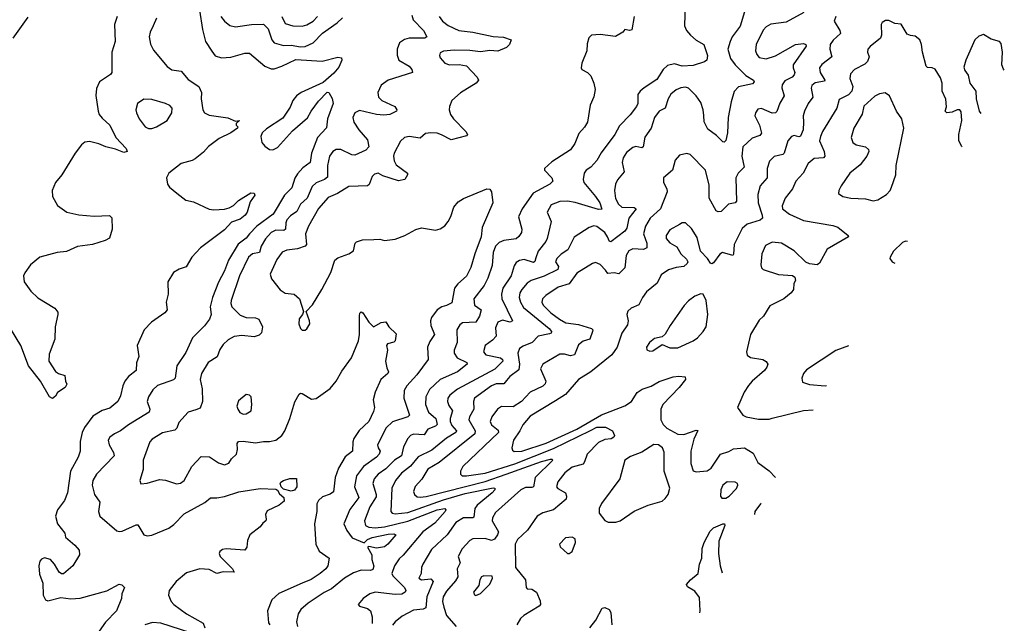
# Model space of a CAD drawing. Extents: x 1468344 to 1613994, y 525695 to 643861.
# Tile 393 of 427: x 1589894 to 1596240, y 604175 to 608065. Entities that reach past the tile are written whole.
import ezdxf

# ---------------------------------------------------------------- set-up
doc = ezdxf.new("R2010")
doc.units = 0

msp = doc.modelspace()

# ---------------------------------------------------------------- linework, layer by layer
at = {"layer": '0CON10XD'}
for points in [[(1591053.8, 608126.2), (1591071.5, 608001.5), (1591092.7, 607925), (1591132.1, 607862.1), (1591155, 607832.9), (1591195, 607818.9), (1591255, 607823.5), (1591345, 607849.2), (1591375, 607849.2), (1591475.3, 607765.3), (1591515, 607748.8), (1591535, 607748.9), (1591584.4, 607765), (1591675, 607808.1), (1591843.3, 607796.7), (1591945, 607824.2), (1591969.2, 607819.2), (1591970, 607805), (1591951.7, 607758.3), (1591919.5, 607720.5), (1591850.4, 607659.6), (1591707.5, 607595), (1591678.9, 607575), (1591655.6, 607545), (1591638.6, 607501.4), (1591590, 607430), (1591485, 607362.2), (1591457.5, 607335), (1591448.3, 607311.7), (1591455, 607274), (1591475, 607250), (1591505, 607228.8), (1591525, 607226), (1591555, 607241.4), (1591652, 607348), (1591748.5, 607431.5), (1591772.3, 607475), (1591820.1, 607539.9), (1591875, 607597.5), (1591886, 607596), (1591907.7, 607557.7), (1591913.9, 607523.9), (1591877.1, 607425), (1591871.7, 607368.3), (1591813.6, 607306.4), (1591774.8, 607205.2), (1591766.2, 607145), (1591719.9, 607110.1), (1591685, 607071.2), (1591667.2, 607042.8), (1591648.2, 606981.8), (1591602, 606935), (1591527.9, 606812.1), (1591422, 606735), (1591374.7, 606685), (1591355, 606656.2), (1591302.4, 606617.6), (1591239.6, 606515), (1591214.7, 606445.3), (1591175.9, 606374.1), (1591136.7, 606275), (1591122.3, 606215), (1591128.6, 606165), (1591118.6, 606135), (1591085, 606092.5), (1591007.1, 606015), (1590965, 605920), (1590906.7, 605835), (1590896.4, 605753.6), (1590885.4, 605744.6), (1590783, 605707), (1590751.5, 605678.5), (1590724.6, 605635), (1590715.4, 605605), (1590732.5, 605555), (1590729.4, 605535), (1590595, 605453.1), (1590544.3, 605415), (1590504.7, 605395.3), (1590475.7, 605375), (1590465.6, 605354.4), (1590470, 605325), (1590499.1, 605275), (1590503.3, 605255), (1590389.6, 605135), (1590366.8, 605095), (1590360.4, 605065), (1590376.1, 605005), (1590410, 604955), (1590403.3, 604895), (1590411.4, 604865), (1590521.4, 604771.4), (1590535, 604766), (1590555, 604768), (1590645, 604810), (1590655, 604809.2), (1590695.5, 604745.5), (1590715, 604738.1), (1590745, 604742.5), (1590855, 604787.5), (1590888.2, 604811.8), (1590955, 604879.7), (1591086.9, 604953.1), (1591125, 604983.5), (1591165, 604982.8), (1591215, 604991.8), (1591307.5, 605022.5), (1591445, 605043.4), (1591545, 605038.1), (1591555, 605033.6), (1591569.6, 605009.6), (1591597.3, 604985), (1591598.6, 604961.4), (1591567.5, 604935), (1591489.7, 604900.3), (1591478.6, 604875), (1591483.8, 604845), (1591480, 604835), (1591460.5, 604819.5), (1591445, 604796.7), (1591376.7, 604745), (1591361.7, 604708.3), (1591358.8, 604665), (1591345, 604646.7), (1591225, 604653.5), (1591200.8, 604649.2), (1591185, 604638), (1591180.5, 604625), (1591186.7, 604605), (1591266, 604525), (1591276.2, 604503.8), (1591205, 604505.7), (1591165, 604496), (1591115, 604520.6), (1591055, 604526.5), (1590969.6, 604500.4), (1590903.8, 604445), (1590858.1, 604385), (1590854.4, 604355), (1590871.5, 604315), (1590887.8, 604295), (1590969.4, 604235), (1591076.7, 604175), (1591087.5, 604145)], [(1594182.5, 608165), (1594178.1, 608025), (1594191.5, 607995), (1594217.8, 607965), (1594255, 607932.7), (1594304.5, 607904.5), (1594327.8, 607835), (1594323.8, 607805), (1594307.3, 607792.7), (1594235, 607768.9), (1594165, 607766.5), (1594115, 607779.6), (1594069.9, 607770.1), (1594040.9, 607745), (1593999.9, 607680.1), (1593920, 607625), (1593894, 607605), (1593877.9, 607582.1), (1593878.9, 607525), (1593870.6, 607505), (1593828.5, 607451.5), (1593759.4, 607380.6), (1593730.6, 607325), (1593642.8, 607207.2), (1593615, 607157.5), (1593574.5, 607115), (1593545, 607094.6), (1593531.9, 607075), (1593525.9, 607035), (1593530.7, 607015), (1593606.4, 606925), (1593632.7, 606885), (1593646.7, 606843.3), (1593625, 606841.3), (1593475, 606887.7), (1593424.7, 606895.3), (1593375, 606893.1), (1593318.8, 606871.2), (1593293.1, 606825), (1593319.5, 606765), (1593294.5, 606655), (1593285.5, 606635), (1593236, 606574), (1593220.8, 606529.2), (1593215, 606507.5), (1593205, 606499.6), (1593145, 606520), (1593115, 606512.9), (1593095, 606500), (1593081.9, 606478.1), (1593062.7, 606415), (1593009.1, 606335), (1593000.3, 606295), (1593002.2, 606265), (1593070.6, 606125), (1593055, 606115.5), (1593005, 606127.3), (1592975.3, 606114.7), (1592960.5, 606079.5), (1592964.5, 606025), (1592940.8, 605999.2), (1592895, 605966), (1592884.4, 605925), (1592899.2, 605905), (1592993.1, 605885), (1593006.9, 605875), (1593008.8, 605865), (1592957.2, 605812.8), (1592715, 605684.7), (1592666.2, 605645), (1592653.8, 605625), (1592650.9, 605605), (1592659.2, 605579.2), (1592683.2, 605545), (1592668.7, 605495), (1592669, 605475), (1592679.4, 605449.4), (1592709.1, 605415), (1592704.6, 605405), (1592645, 605367.2), (1592550.4, 605289.6), (1592463.1, 605246.9), (1592412.6, 605187.4), (1592355, 605143.2), (1592316.6, 605095), (1592293.5, 605045), (1592285.5, 604895.5), (1592295.8, 604885), (1592315, 604880), (1592395, 604889.4), (1592625, 604969.8), (1592765, 605011.8), (1592945, 605046.9), (1592955.8, 605045), (1592955.6, 605035.6), (1592939.2, 605015), (1592843.1, 604936.9), (1592827.2, 604915), (1592820.8, 604859.2), (1592815, 604854.7), (1592754.8, 604855.2), (1592705.2, 604824.8), (1592650.4, 604745), (1592548.8, 604651.2), (1592493.5, 604555), (1592484.3, 604535), (1592480.8, 604495), (1592467.5, 604465), (1592485, 604455.7), (1592545, 604462.1), (1592560, 604445), (1592518.4, 604345), (1592512.2, 604275), (1592493.7, 604266.3), (1592431.4, 604258.6), (1592358.7, 604221.3), (1592315.2, 604184.8), (1592298, 604162)], [(1589852.6, 607945), (1589949.5, 608080.5)], [(1590776, 608074), (1590754.4, 608025), (1590734.4, 607985), (1590729.4, 607955), (1590737.6, 607907.6), (1590757.8, 607867.8), (1590845, 607764), (1590875, 607742.5), (1590935, 607734), (1590979.5, 607679.5), (1591048.8, 607635), (1591066.1, 607596.1), (1591064, 607555), (1591075.7, 607485), (1591084.6, 607464.6), (1591115, 607449.1), (1591235, 607432), (1591285, 607410), (1591310, 607415), (1591290, 607395), (1591290, 607385), (1591300, 607375), (1591297.5, 607365), (1591256, 607335), (1591180.3, 607299.7), (1591111.7, 607248.3), (1591078.7, 607211.3), (1591025, 607168.4), (1591005, 607157.5), (1590935, 607138.8), (1590855.8, 607075), (1590840.8, 607045), (1590846.2, 607005), (1590858.8, 606985), (1590907, 606947), (1590965, 606902.7), (1591015, 606891.8), (1591115, 606844.6), (1591145, 606838.8), (1591213.9, 606843.9), (1591245, 606853.4), (1591271.9, 606868.1), (1591305, 606899.7), (1591385, 606950), (1591405, 606947.5), (1591410, 606935), (1591379.3, 606890.7), (1591359.5, 606825), (1591347.3, 606805), (1591315, 606780.3), (1591260.4, 606759.6), (1591215, 606711.1), (1591060.5, 606595), (1591002.9, 606535), (1590968.1, 606471.9), (1590922.2, 606457.8), (1590885.4, 606434.6), (1590849.4, 606375), (1590850.8, 606295), (1590837.5, 606245), (1590844, 606195), (1590828.8, 606175), (1590744.4, 606115.6), (1590696, 606065), (1590652.5, 605965), (1590662.5, 605895), (1590647, 605853), (1590645.5, 605805), (1590595.3, 605764.7), (1590571.4, 605735), (1590558.6, 605705), (1590545, 605640), (1590527.8, 605605), (1590475, 605560.5), (1590425, 605545.6), (1590365, 605508.6), (1590312.7, 605437.3), (1590296.2, 605405), (1590284.5, 605345.5), (1590284.1, 605284.1), (1590271.4, 605245), (1590221.9, 605155), (1590202.3, 605015), (1590183.9, 604966.1), (1590137.5, 604905), (1590125.7, 604865), (1590137.8, 604815), (1590185.5, 604755.5), (1590190, 604730), (1590249.1, 604679.1), (1590278, 604645), (1590279.2, 604615), (1590236.2, 604545), (1590175.9, 604494.1), (1590164.2, 604494.2), (1590148.8, 604505), (1590118.6, 604555), (1590092, 604585), (1590055, 604596.7), (1590035, 604587.5), (1590024.3, 604575), (1590018.1, 604545), (1590022.3, 604492.3), (1590044.1, 604434.1), (1590046.2, 604355), (1590060, 604325), (1590075, 604318.8), (1590159.7, 604340.3), (1590225, 604332.7), (1590285, 604335.5), (1590456.4, 604383.6), (1590535, 604426.2), (1590553.5, 604423.5), (1590568.8, 604405), (1590553.3, 604365), (1590550, 604335), (1590518.6, 604255), (1590447.1, 604182.9), (1590365.6, 604065)], [(1590521.5, 608085), (1590505.6, 608035), (1590509.5, 607925), (1590488.9, 607855), (1590488.8, 607725), (1590478.8, 607711.2), (1590409.4, 607665), (1590389.3, 607620.7), (1590384.6, 607575.4), (1590399.1, 607475), (1590407.3, 607455), (1590425, 607430), (1590475.8, 607385), (1590514.2, 607305), (1590580.8, 607235), (1590586.7, 607215), (1590565, 607209.4), (1590511.4, 607231.4), (1590448.5, 607245), (1590405, 607264.2), (1590345, 607280), (1590315, 607276.5), (1590291.7, 607258.3), (1590251.1, 607205), (1590166, 607064)], [(1591191.5, 608085), (1591213.3, 608055), (1591248.5, 608028.5), (1591285, 608019.3), (1591387.5, 608035), (1591465, 608036.6), (1591495.2, 608005.2), (1591519.2, 607935), (1591535.3, 607915.3), (1591595, 607899.2), (1591645, 607901.2), (1591705, 607890.5), (1591735, 607891.8), (1591786.2, 607915), (1591845, 607978.9), (1591939.4, 608045), (1591975, 608077.3)], [(1592596.9, 608085), (1592619.4, 608055), (1592656.8, 608026.8), (1592725.2, 607995.2), (1592815, 607984.2), (1592945, 607956.2), (1593012.4, 607952.4), (1593062.5, 607935), (1593051.2, 607905), (1593032, 607885), (1592975, 607862.7), (1592925, 607867.2), (1592865, 607858.1), (1592795, 607867.2), (1592695, 607867.9), (1592625, 607861.5), (1592605, 607852), (1592600, 607835), (1592605, 607818.8), (1592635, 607785.7), (1592665, 607774.5), (1592727.2, 607777.2), (1592775, 607766.9), (1592843.1, 607695), (1592851.4, 607675), (1592837.1, 607655), (1592735.9, 607594.1), (1592680, 607545), (1592664.4, 607505.6), (1592663.3, 607485), (1592671.8, 607455), (1592691.1, 607425), (1592769.2, 607345), (1592781.2, 607325), (1592774.2, 607315.8), (1592675, 607290), (1592613.8, 607323.8), (1592585, 607333.3), (1592545, 607335.8), (1592509.3, 607330.7), (1592475, 607302), (1592405, 607311.9), (1592374.5, 607305.5), (1592348.9, 607281.1), (1592308.2, 607205), (1592303.2, 607185), (1592307.6, 607155), (1592320.1, 607130.1), (1592393.8, 607075), (1592393.8, 607065), (1592376, 607035), (1592335, 607026.7), (1592235, 607058.8), (1592205, 607075.6), (1592180, 607070), (1592166.2, 607055), (1592146.2, 607003.8), (1592136.4, 606993.6), (1592015, 606988.9), (1591943.3, 606945), (1591882.1, 606917.9), (1591821, 606849), (1591755, 606734.4), (1591735.5, 606685), (1591743.8, 606615), (1591733.3, 606605), (1591685, 606588.9), (1591615, 606580), (1591585, 606566.7), (1591551.1, 606518.9), (1591509.2, 606425), (1591518, 606395), (1591573.1, 606323.1), (1591605, 606303.3), (1591663.8, 606295), (1591697.5, 606265), (1591723.3, 606185), (1591717.5, 606165), (1591695, 606136.7), (1591692.5, 606105), (1591703.8, 606075), (1591715, 606064), (1591735, 606064.2), (1591745, 606072), (1591764, 606105), (1591762.5, 606125), (1591740, 606185), (1591782.4, 606227.6), (1591842.5, 606325), (1591899.1, 606435), (1591926, 606514), (1591945, 606529.5), (1592015, 606555.7), (1592045.6, 606574.4), (1592055.9, 606624.1), (1592065.7, 606634.3), (1592103.8, 606646.2), (1592177.5, 606647.5), (1592215, 606649.4), (1592245, 606642.7), (1592315, 606651.1), (1592376, 606674), (1592446.4, 606713.6), (1592485, 606724.3), (1592575, 606709.2), (1592605, 606716.9), (1592633.4, 606736.6), (1592655.9, 606764.1), (1592674, 606796), (1592693.3, 606856.7), (1592719.8, 606890.2), (1592755, 606912.2), (1592905, 606973.8), (1592925, 606973.3), (1592936, 606955), (1592944.2, 606885), (1592875, 606726.2), (1592869.4, 606665), (1592827.6, 606555), (1592803, 606467), (1592775, 606412.5), (1592718.1, 606361.9), (1592697.1, 606335), (1592680, 606240), (1592646.1, 606223.9), (1592615.4, 606214.6), (1592585, 606195.7), (1592549.5, 606145), (1592542.3, 606125), (1592543.2, 606095), (1592567.3, 606035), (1592538.1, 605991.9), (1592522.5, 605955), (1592527.5, 605875), (1592454.5, 605775), (1592388.8, 605705), (1592373.2, 605675), (1592369.6, 605625), (1592407.5, 605515), (1592395.8, 605505), (1592297, 605473), (1592255.3, 605434.7), (1592200.9, 605325), (1592204.5, 605305), (1592217.3, 605285), (1592211.8, 605265), (1592195, 605244.7), (1592110.4, 605185), (1592064.1, 605125), (1592051.9, 605055), (1592079.1, 604985), (1592021.6, 604908.4)], [(1591584.4, 608085), (1591605, 608041.2), (1591655, 608026.4), (1591715, 608024), (1591745, 608031.1), (1591785, 608056), (1591814.1, 608085)], [(1592422.5, 608095), (1592430.9, 608065), (1592497.5, 607995), (1592518.8, 607955), (1592505, 607946), (1592405, 607945.2), (1592375, 607938.2), (1592342, 607915), (1592326.1, 607875), (1592326.9, 607836.9), (1592338.1, 607805), (1592405.4, 607765.4), (1592422.5, 607745), (1592426, 607725), (1592270, 607675), (1592225, 607642.5), (1592202.5, 607595), (1592207.5, 607565), (1592228, 607545), (1592312.5, 607505), (1592324.2, 607485), (1592322, 607475), (1592280, 607455), (1592240.2, 607449.8), (1592193, 607453), (1592085, 607479.6), (1592055, 607465.7), (1592042.2, 607435), (1592046.9, 607405), (1592080, 607355), (1592135, 607290), (1592144.2, 607245), (1592125.8, 607225), (1592055, 607191.1), (1592035, 607194.4), (1591965, 607229.2), (1591935, 607228.5), (1591912.5, 607215), (1591891.8, 607185), (1591877.3, 607125), (1591879.2, 607050.8), (1591859.2, 607035), (1591805, 607012.9), (1591779.5, 606990.5), (1591746.6, 606915), (1591704.6, 606875), (1591680.3, 606829.8), (1591639.7, 606800.3), (1591617.1, 606775), (1591608.9, 606755), (1591607.3, 606715), (1591595.7, 606705.7)], [(1594565, 608116.2), (1594537.4, 608022.6), (1594486.7, 607955), (1594472.5, 607925), (1594458.9, 607875), (1594476.2, 607815), (1594506.2, 607775), (1594574.8, 607704.8), (1594623.8, 607675), (1594628, 607665), (1594617.5, 607652.5), (1594528, 607632), (1594498.9, 607601.1), (1594478.8, 607535), (1594460, 607435), (1594455.3, 607335), (1594445, 607286), (1594435, 607275.8), (1594425, 607278.6), (1594385, 607318.9), (1594328.5, 607358.5), (1594305.8, 607405.8), (1594303.2, 607446.8), (1594299.4, 607485), (1594285, 607530.5), (1594255, 607573.3), (1594205, 607624.5), (1594185, 607630.4), (1594155, 607626.8), (1594125, 607613.1), (1594091.8, 607585), (1594072.9, 607555), (1594055, 607495.7), (1594015, 607474.5), (1593986.2, 607435), (1593964.1, 607365.9), (1593922.9, 607307.1), (1593913.6, 607246.4), (1593905, 607240), (1593865, 607248), (1593845, 607242.3), (1593805, 607209.5), (1593782.7, 607175), (1593777.3, 607145), (1593790, 607085), (1593747.5, 607032.5), (1593734.5, 607005), (1593728, 606965), (1593735, 606912), (1593753.5, 606875), (1593775, 606856.5), (1593854.6, 606854.6), (1593866.5, 606845), (1593821.2, 606785), (1593807.8, 606722.2), (1593795, 606701.8), (1593705, 606633.6), (1593695, 606635.7), (1593683.1, 606665), (1593665, 606694.4), (1593615, 606731.5), (1593595, 606737.3), (1593565, 606726.4), (1593466.9, 606663.1), (1593427.9, 606582.1), (1593385, 606553.5), (1593356.7, 606525), (1593348.1, 606505), (1593367.9, 606475), (1593361.8, 606455), (1593275, 606411.6), (1593191.1, 606385), (1593165, 606366.2), (1593130.4, 606325), (1593118.7, 606305), (1593113.5, 606275), (1593121.2, 606245), (1593141, 606211), (1593306.1, 606075), (1593322.5, 606055), (1593319.2, 606045), (1593309.3, 606040.7), (1593236, 606025), (1593196.5, 605983.5), (1593138.3, 605961.7), (1593115.6, 605945), (1593104.6, 605915), (1593115.2, 605845), (1593110.9, 605809.1), (1593052.7, 605765), (1593031, 605739), (1593015, 605718.5), (1592965, 605717), (1592935, 605705.3), (1592826.2, 605625), (1592818.5, 605605), (1592821.6, 605555), (1592793.1, 605505), (1592788.8, 605485), (1592830, 605415), (1592827.5, 605395), (1592598.9, 605211.1), (1592525, 605167.3), (1592485.7, 605104.3), (1592442.7, 605057.3), (1592432.1, 605025), (1592438.9, 605005), (1592455, 604990.4), (1592475, 604986.7), (1592515, 604992.1), (1592895, 605088.9), (1593030, 605135), (1593257.1, 605217.1), (1593315, 605231.5), (1593325, 605232), (1593330, 605225), (1593217.2, 605115), (1593205, 605054.4), (1593195, 605048.8), (1593155, 605049.6), (1593125, 605034.6), (1592960.6, 604889.4), (1592941.1, 604855), (1592939.3, 604835), (1592979.6, 604765), (1592974.6, 604745), (1592955, 604716.7), (1592935, 604707.9), (1592895, 604721.8), (1592815, 604720), (1592795, 604708), (1592745.7, 604655), (1592720.5, 604605), (1592732.5, 604565), (1592714.6, 604525), (1592718.4, 604475), (1592702.3, 604447.7), (1592645, 604381.8), (1592623.5, 604345), (1592618.9, 604315), (1592627.8, 604277.7), (1592644.1, 604224.1), (1592706.7, 604155)], [(1593854.2, 608085.8), (1593839.5, 608000.5), (1593825, 607996.2), (1593795, 608002.5), (1593782.5, 607985), (1593735, 607956.7), (1593635, 607968.8), (1593580, 607965), (1593563, 607947), (1593550.7, 607909.3), (1593550, 607865), (1593517.5, 607785), (1593513.3, 607755), (1593517.5, 607745), (1593554.1, 607724.1), (1593575, 607702.5), (1593595.7, 607655.7), (1593602.9, 607615), (1593595, 607567.5), (1593571.4, 607515), (1593553.5, 607405), (1593535, 607372.9), (1593498.5, 607331.5), (1593472.1, 607267.9), (1593445, 607225.8), (1593325, 607148.8), (1593276.7, 607105), (1593276.7, 607095), (1593324.2, 607045), (1593330, 607025), (1593310.8, 607005), (1593202.6, 606947.4), (1593132.1, 606845), (1593109.6, 606795), (1593131.5, 606715), (1593127.5, 606692.5), (1593112.2, 606667.8), (1593095, 606651.5), (1593015, 606642.2), (1592985, 606629.2), (1592961.1, 606605), (1592946.4, 606563.6), (1592938.5, 606481.5), (1592911.8, 606398.2), (1592887.3, 606352.7), (1592822, 606265), (1592826.6, 606225), (1592868.2, 606195), (1592857.3, 606155), (1592833.7, 606116.4), (1592749.3, 606110.7), (1592731.4, 606098.6), (1592711.8, 606065), (1592713.1, 605985), (1592694.5, 605935), (1592693.8, 605915), (1592714.5, 605885), (1592777.1, 605855), (1592777.8, 605845), (1592715.6, 605795), (1592605, 605745.3), (1592535, 605681.5), (1592512.8, 605635), (1592509.7, 605585), (1592529.5, 605535), (1592576.4, 605495), (1592584.6, 605455), (1592575, 605444.7), (1592525, 605426.2), (1592500.6, 605389.4), (1592433.1, 605393.1)], [(1594948, 608112), (1594835, 608050), (1594735, 608036.5), (1594705, 608018.9), (1594685, 607996.9), (1594641.2, 607905), (1594637.5, 607865), (1594645, 607841.2), (1594660.7, 607820.7), (1594705, 607812.1), (1594765, 607831.8), (1594895, 607905.8), (1594945, 607912.5), (1594962, 607905), (1594963.1, 607895), (1594878.5, 607775), (1594878.5, 607755), (1594890, 607725), (1594885, 607710), (1594871.9, 607695), (1594825, 607671.1), (1594807.5, 607645), (1594805.5, 607625), (1594820.4, 607575), (1594793.4, 607526.6), (1594775, 607472.9), (1594765, 607464.5), (1594743.4, 607463.4), (1594675, 607492.9), (1594652.7, 607487.3), (1594635.7, 607465), (1594633.1, 607445), (1594662.9, 607385), (1594675, 607333.3), (1594665, 607318.9), (1594615, 607301.9), (1594554.6, 607245.4), (1594548.9, 607185), (1594562.5, 607115), (1594525.4, 607075), (1594510.6, 607045), (1594514.3, 606895), (1594505, 606884.4), (1594463, 606877), (1594415, 606828.6), (1594395, 606827.1), (1594383.5, 606833.5), (1594338.9, 606915), (1594338.2, 606998.2), (1594315, 607095.6), (1594216.2, 607196.2), (1594195, 607203.1), (1594147.6, 607192.4), (1594119.5, 607160.5), (1594101.1, 607095), (1594043.8, 607045), (1594043.9, 607015), (1594064.6, 606975), (1594067.9, 606955), (1594024.3, 606845.7), (1593957.1, 606785), (1593926.7, 606733.3), (1593914.7, 606685), (1593935.4, 606625), (1593936.9, 606595), (1593915, 606584.7), (1593845, 606587.7), (1593819.4, 606575), (1593802.9, 606545), (1593795.4, 606465), (1593755, 606426.4), (1593725, 606432.5), (1593685, 606430), (1593669.3, 606450.7), (1593635, 606488.1), (1593605, 606499.4), (1593585, 606493.3), (1593485, 606430.4), (1593435, 606362.7), (1593365, 606340.8), (1593285, 606287.8), (1593263.1, 606265), (1593258.5, 606245), (1593269.1, 606225), (1593317.3, 606175), (1593372.5, 606135), (1593415, 606111.6), (1593495, 606101), (1593579.4, 606075), (1593588.2, 606065), (1593586.9, 606055), (1593569.4, 606005), (1593525, 605992.3), (1593495, 605968.9), (1593470.8, 605905), (1593445, 605899.2), (1593405, 605910), (1593375, 605910), (1593265.7, 605845), (1593251.9, 605815), (1593285.5, 605735), (1593281.9, 605718.1), (1593265, 605702.3), (1593185, 605663.3), (1593129.1, 605605), (1593075, 605569.4), (1592998.8, 605571.2), (1592974.7, 605555.3), (1592938.2, 605505), (1592926.9, 605475), (1592935, 605453.6), (1592979.1, 605419.1), (1592979.4, 605405), (1592750.5, 605185), (1592734.5, 605155), (1592735.8, 605135), (1592745.6, 605125.6), (1592774, 605124), (1592895, 605142.6), (1593085, 605203), (1593335, 605300.9), (1593572.7, 605417.3), (1593615, 605439.5), (1593669.2, 605439.2), (1593714.4, 605415), (1593727.5, 605385), (1593724.2, 605375), (1593706.9, 605363.1), (1593665, 605359.1), (1593625, 605340), (1593551.8, 605265), (1593535.4, 605215), (1593525, 605200.5), (1593455, 605180.5), (1593407.8, 605145), (1593363.4, 605086.6), (1593354.4, 605055), (1593362.8, 605042.8), (1593411.4, 605015), (1593418.6, 604995), (1593415.8, 604975), (1593335, 604906.4), (1593265, 604886.5), (1593229.2, 604865), (1593166.7, 604775), (1593103.5, 604715), (1593088.5, 604685), (1593090.8, 604535), (1593154, 604455), (1593157.5, 604405), (1593165, 604397.5), (1593195, 604393.8), (1593225, 604376.2), (1593249.5, 604319.5), (1593250, 604295), (1593243.3, 604285), (1593144.5, 604225.5), (1593122.9, 604205), (1593098.1, 604165)], [(1595154.4, 608085), (1595144.5, 608054.5), (1595180.4, 607995), (1595184.4, 607975), (1595136.8, 607933.2), (1595118.5, 607905), (1595114.7, 607875), (1595128.5, 607825), (1595063.7, 607776.4), (1595050, 607755), (1595053.2, 607725), (1595084.4, 607675), (1595082.1, 607667.9), (1595021.5, 607658.5), (1594998.9, 607641.1), (1594995.6, 607624.4), (1595006.2, 607565), (1594975.7, 607524.3), (1594952.9, 607475), (1594944.5, 607445), (1594945.5, 607405), (1594944.1, 607355), (1594926.7, 607313.3), (1594915, 607310.8), (1594885, 607319.1), (1594867.9, 607312.1), (1594845, 607283.8), (1594822.2, 607205), (1594813.1, 607196.9), (1594757.4, 607182.6), (1594727.1, 607152.9), (1594711.8, 607105), (1594710.9, 607045), (1594665.6, 606995), (1594652.7, 606937.3), (1594654.7, 606885), (1594680.4, 606805), (1594681.1, 606785), (1594667.7, 606772.3), (1594582.7, 606747.3), (1594550.3, 606719.7), (1594500, 606615), (1594495.4, 606554.6), (1594490, 606545), (1594424.6, 606565.4), (1594407.3, 606552.7), (1594365, 606497.8), (1594355, 606491.9), (1594345.6, 606495.6), (1594326.6, 606526.6), (1594282.5, 606572.5), (1594260.9, 606660.9), (1594225, 606719.2), (1594185, 606756.7), (1594165, 606756.2), (1594146.7, 606745), (1594085, 606710), (1594060.4, 606675), (1594060, 606655), (1594085, 606626.7), (1594130.6, 606600.6), (1594155, 606556.9), (1594192.1, 606522.1), (1594200, 606505), (1594196.6, 606493.4), (1594175.5, 606474.5), (1594125, 606468.2), (1594075, 606452.5), (1594028.8, 606421.2), (1594003.3, 606366.7), (1593935, 606310), (1593907.9, 606275), (1593885, 606227.1), (1593834.5, 606205.5), (1593814.3, 606185.7), (1593807.5, 606165), (1593815.6, 606125), (1593812.2, 606097.8), (1593775.5, 606044.5), (1593745.3, 605954.7), (1593710, 605905), (1593575, 605796.4), (1593495, 605745.6), (1593411.7, 605648.3), (1593348, 605608), (1593185, 605509.1), (1593136.6, 605453.4), (1593118.2, 605415), (1593077.3, 605355), (1593066.9, 605305), (1593070, 605290), (1593081.7, 605281.7), (1593131.2, 605285), (1593287.5, 605335), (1593485, 605426.5), (1593645, 605518.1), (1593795, 605576.4), (1593836.5, 605605), (1593875, 605661.9), (1593906.9, 605683.1), (1593965, 605703.8), (1594015, 605732.3), (1594105, 605763.3), (1594143.4, 605766.6), (1594183.8, 605763.8), (1594185.7, 605745), (1594145.6, 605695), (1594038.6, 605585), (1594026, 605555), (1594026, 605485), (1594042.5, 605455), (1594065, 605432), (1594135, 605393.8), (1594175, 605391.2), (1594255, 605418.8), (1594265, 605417.5), (1594239.4, 605360.6), (1594219.6, 605285), (1594220, 605205), (1594235, 605157.5), (1594255, 605150), (1594325, 605156.7), (1594350, 605175), (1594410, 605265), (1594465, 605281.2), (1594495, 605300), (1594565, 605306), (1594620.7, 605270.7), (1594650.6, 605210.6), (1594725, 605158), (1594764.5, 605114.5)], [(1595968.8, 607246.2), (1595965, 607250), (1595946.4, 607286.4), (1595947.5, 607325), (1595966.9, 607415), (1595961.7, 607471.7), (1595953.3, 607483.3), (1595936.4, 607483.6), (1595905, 607468), (1595870, 607465), (1595860, 607475), (1595866.8, 607503.2), (1595863.8, 607553.8), (1595840.6, 607605), (1595839.5, 607655), (1595829.4, 607689.4), (1595795, 607745.8), (1595775.5, 607755.5), (1595745, 607755.8), (1595736.3, 607766.3), (1595712.1, 607855), (1595707.5, 607905), (1595695, 607934.2), (1595665, 607959.4), (1595635, 607962.9), (1595615, 607972.5), (1595575, 608037.1), (1595535, 608040), (1595495, 608060), (1595475, 608060), (1595452.3, 608047.7), (1595446.2, 608035), (1595448, 607965), (1595442, 607945), (1595375, 607892.5), (1595361.4, 607875), (1595358, 607855), (1595368.6, 607825), (1595358.1, 607795), (1595341.2, 607778.8), (1595275, 607743.8), (1595248.5, 607715), (1595244.6, 607685), (1595264.7, 607634.7), (1595258.2, 607605), (1595235, 607580.4), (1595175, 607551.2), (1595161.5, 607495), (1595068.9, 607345), (1595055, 607312.5), (1595049.3, 607285), (1595078.4, 607215), (1595083.5, 607185), (1595074.6, 607175.4), (1595015, 607170), (1594975, 607138.6), (1594944.5, 607075), (1594896.7, 607025), (1594875.5, 606975), (1594827.9, 606915), (1594809.5, 606865), (1594811.1, 606845), (1594855, 606811.9), (1594945, 606770.5), (1595135, 606737.8), (1595166.8, 606726.8), (1595233.3, 606675), (1595236.7, 606665), (1595098.8, 606585), (1595050, 606495), (1595035, 606484), (1594985, 606490.8), (1594961.3, 606501.3), (1594885.8, 606575), (1594804.6, 606624.6), (1594745, 606630.6), (1594701.4, 606608.6), (1594678.1, 606555), (1594670, 606485), (1594675.8, 606465), (1594686.7, 606455), (1594785, 606422.2), (1594875, 606416.7), (1594890, 606405), (1594893.8, 606385), (1594884.2, 606365), (1594880.8, 606325), (1594867.1, 606305), (1594820, 606265), (1594729.1, 606220.9), (1594687.1, 606155), (1594661.3, 606128.7), (1594603.3, 606035), (1594579.4, 605925), (1594583, 605903), (1594605, 605888.6), (1594683.9, 605873.9), (1594705, 605862.5), (1594716.7, 605845), (1594710, 605825), (1594693.8, 605805), (1594614.6, 605735.4), (1594592.4, 605707.6), (1594564.4, 605665), (1594520, 605565), (1594555.5, 605515.5), (1594575.4, 605505.4), (1594655, 605491.3), (1594725, 605490.6), (1594745, 605497.7), (1594945, 605545.4), (1595008.1, 605549.5)], [(1596240.1, 607739.2), (1596235.6, 607745.6), (1596224.2, 607775), (1596229.2, 607855), (1596220.7, 607910.7), (1596210, 607925), (1596155, 607940), (1596105, 607970), (1596075, 607958), (1596050.8, 607935), (1595991.9, 607805), (1595979.5, 607759.5), (1595985, 607737.5), (1596007.8, 607707.8), (1596018.1, 607655), (1596056, 607605), (1596058.1, 607555), (1596078.6, 607475), (1596089.4, 607459.9)], [(1590745, 607364.3), (1590775, 607373.6), (1590845.5, 607415), (1590875.7, 607465), (1590876, 607495), (1590861.3, 607511.3), (1590835, 607525.5), (1590745, 607550.5), (1590695, 607553.3), (1590652.9, 607525), (1590643.1, 607485), (1590646.9, 607465), (1590665, 607426.2), (1590704, 607375), (1590725, 607364.4), (1590745, 607364.3)], [(1595395, 606896.7), (1595425, 606904.4), (1595480.8, 606939.2), (1595504.3, 606965), (1595513.8, 606986.2), (1595540, 607065), (1595543.2, 607125), (1595592.1, 607365), (1595580, 607425), (1595545.7, 607475), (1595500, 607575), (1595473, 607593), (1595435, 607586.2), (1595405, 607572), (1595335, 607508), (1595324.2, 607455.8), (1595269.4, 607365), (1595253.5, 607305), (1595263.6, 607273.6), (1595285, 607258.9), (1595346.2, 607246.2), (1595365, 607228.8), (1595367.8, 607215), (1595353.8, 607185), (1595311.1, 607128.9), (1595243.6, 607075), (1595188.1, 606995), (1595174.4, 606965), (1595172.5, 606945), (1595200, 606925), (1595250, 606915), (1595345, 606910.6), (1595395, 606896.7)], [(1590166, 607064), (1590125.6, 607015), (1590103.6, 606965), (1590106.5, 606925), (1590137.3, 606867.3), (1590198.8, 606825), (1590275, 606806.2), (1590375, 606798.1), (1590473.9, 606803.9), (1590488.3, 606788.3), (1590490, 606715), (1590473.6, 606656.4), (1590445, 606641.2), (1590364.2, 606615.8), (1590267.2, 606602.8), (1590195, 606571.2), (1590135, 606563.8), (1590025, 606534.4), (1589964.2, 606485), (1589927.3, 606432.7), (1589918.8, 606415), (1589924, 606375), (1589966, 606315), (1590011.3, 606271.3), (1590120, 606205), (1590139.5, 606179.5), (1590141.2, 606165), (1590124, 606085), (1590121.2, 606005), (1590085, 605910), (1590081.2, 605865), (1590125, 605798), (1590145, 605784), (1590185, 605772.5), (1590188.8, 605735), (1590198, 605715), (1590188, 605695), (1590138.6, 605661.4), (1590125, 605637.5), (1590105, 605622.5), (1590087.5, 605635), (1590029.2, 605735), (1589950.4, 605835), (1589901.3, 605965), (1589835.2, 606075.2)], [(1591595.7, 606705.7), (1591545, 606707.5), (1591515, 606692.7), (1591478.1, 606651.9), (1591451.2, 606605), (1591438.9, 606565), (1591395, 606556), (1591368.5, 606535), (1591311.6, 606415), (1591256.7, 606255), (1591254.7, 606235), (1591261.5, 606215), (1591315, 606161.3), (1591355, 606144.7), (1591415, 606143.3), (1591435, 606134), (1591460, 606085), (1591452.7, 606047.3), (1591437.4, 606032.6), (1591405, 606021.5), (1591325, 606030.4), (1591276.9, 606023.1), (1591238.1, 606001.9), (1591205, 605971.4), (1591185, 605940), (1591167.1, 605892.9), (1591108.5, 605855), (1591065.4, 605785), (1591058.2, 605745), (1591070, 605685), (1591071.5, 605605), (1591058, 605562), (1591029.4, 605549.4), (1590981.2, 605535), (1590920.2, 605469.8), (1590906.9, 605433.1), (1590895, 605419.4), (1590815, 605403.1), (1590748.6, 605361.4), (1590733.1, 605345), (1590689.1, 605225), (1590689.4, 605165), (1590668.8, 605095), (1590675, 605073.8), (1590715, 605078), (1590795, 605101.1), (1590835, 605098.1), (1590905, 605074), (1590931.7, 605078.3), (1590954.3, 605095.7), (1591002.9, 605185), (1591065, 605250), (1591117.6, 605247.6), (1591175, 605209.4), (1591215, 605196.9), (1591242.9, 605207.1), (1591258.8, 605235), (1591291.1, 605265), (1591299.1, 605295), (1591295.8, 605334.2), (1591305, 605345.7), (1591335, 605349.5), (1591415, 605338.5), (1591465, 605347.3), (1591505, 605345.8), (1591545, 605355.8), (1591584, 605385), (1591604.2, 605415), (1591635.7, 605495), (1591667.9, 605602.1), (1591695, 605651.2), (1591705, 605658.8), (1591715, 605656.2), (1591775, 605620), (1591805, 605622.5), (1591895, 605687.1), (1591934.4, 605735), (1591970.8, 605799.2), (1592032.1, 605885), (1592077.6, 605995), (1592085.3, 606035), (1592084.5, 606155.5), (1592086.7, 606173.3), (1592095, 606182.5), (1592105.8, 606175.8), (1592144.3, 606115), (1592174.5, 606084.5), (1592225, 606113.3), (1592255, 606117.5), (1592273.3, 606085), (1592320.7, 606040.7), (1592314.6, 605995), (1592305, 605986.2), (1592264.7, 605975.3), (1592258.6, 605965), (1592265.6, 605935), (1592252.5, 605865), (1592261.4, 605821.4), (1592270.6, 605795), (1592267.5, 605785), (1592221.2, 605745), (1592185.3, 605665), (1592173.5, 605615), (1592181.2, 605565), (1592175, 605540), (1592143.9, 605475), (1592083.2, 605416.8), (1592046.9, 605365), (1592040.8, 605345), (1592038.5, 605285), (1591991.6, 605248.4), (1591949.6, 605175), (1591926.8, 605115), (1591917.6, 605022.4), (1591895, 605006.4), (1591845, 604990), (1591819.4, 604965), (1591810, 604945), (1591808.5, 604895), (1591795.4, 604815), (1591803.3, 604685), (1591825, 604640), (1591888.8, 604595), (1591880.8, 604545), (1591868.1, 604525), (1591831.9, 604495), (1591772.2, 604457.8), (1591715, 604432.6), (1591565, 604366.9), (1591519.1, 604325), (1591492.3, 604255), (1591498.2, 604178.2), (1591505.8, 604165)], [(1595615.3, 606636.3), (1595602.5, 606637.5), (1595585, 606630), (1595525, 606574), (1595503.8, 606535), (1595503.3, 606525), (1595516.7, 606505), (1595533.6, 606495.3)], [(1593955, 605928), (1593975, 605930.8), (1594035, 605972), (1594085, 605950.6), (1594135, 605949.5), (1594235, 605994.4), (1594263.1, 606015), (1594299.4, 606055), (1594319.1, 606085), (1594330.4, 606165), (1594319.1, 606255), (1594299.2, 606295), (1594285, 606298.9), (1594246.4, 606283.6), (1594205, 606252.5), (1594177.4, 606222.6), (1594087.1, 606095), (1594055, 606038), (1594035, 606021.2), (1593985, 606010), (1593954.3, 605985), (1593934.2, 605955), (1593936.2, 605936.2), (1593955, 605928)], [(1595236.1, 605962.3), (1595155, 605932.7), (1594965, 605808.1), (1594946.9, 605785), (1594934.4, 605755), (1594938.8, 605728.8), (1594985, 605713.3), (1595085, 605704.5), (1595095.2, 605707.2)], [(1591335, 605522.9), (1591355, 605524.4), (1591385.7, 605545), (1591391.4, 605585), (1591386.2, 605635), (1591375.6, 605645.6), (1591355, 605650), (1591305, 605608), (1591294.3, 605575), (1591299.2, 605555), (1591313.6, 605533.6), (1591335, 605522.9)], [(1592433.1, 605393.1), (1592412.9, 605385), (1592395.3, 605364.7), (1592368.8, 605311.2), (1592354.6, 605255), (1592310.4, 605225), (1592255, 605170.9), (1592203.7, 605136.3), (1592178.2, 605105), (1592169.7, 605075), (1592192.2, 605005), (1592191, 604989), (1592151.8, 604925), (1592117.3, 604835), (1592123.6, 604805), (1592144, 604795), (1592185, 604790.9), (1592245, 604795.8), (1592395, 604833), (1592585.6, 604905), (1592635, 604914.2), (1592641.1, 604905), (1592636.2, 604895), (1592569.1, 604820.9), (1592493.5, 604765), (1592365, 604613.5), (1592339.1, 604590.9), (1592309.2, 604545), (1592292.4, 604495), (1592300, 604480), (1592375.4, 604405), (1592382.5, 604385), (1592378.1, 604375), (1592356.9, 604363.1), (1592315, 604359.8), (1592185, 604376.2), (1592150, 604365), (1592108, 604335), (1592076.7, 604295), (1592084.4, 604284.4), (1592135, 604269.4), (1592154.6, 604254.6), (1592166.9, 604216.9), (1592165, 604172.9)], [(1593735.9, 604825.9), (1593765, 604834.2), (1593853.7, 604896.3), (1593945, 604935.7), (1594035, 604962.5), (1594055, 604978), (1594074.2, 605005), (1594084.2, 605045), (1594048.5, 605155), (1594047.7, 605277.7), (1594036.9, 605305), (1594011.2, 605325), (1593982.4, 605327.6), (1593905, 605277.5), (1593830.6, 605249.4), (1593794.1, 605225.9), (1593763.1, 605105), (1593643.3, 604946.7), (1593630, 604915), (1593628.1, 604885), (1593665, 604836.7), (1593686.1, 604826.1), (1593735.9, 604825.9)], [(1591644.2, 605025.8), (1591595, 605039.6), (1591579.1, 605055), (1591573.3, 605075), (1591576.8, 605083.2), (1591595, 605095.6), (1591635, 605107.5), (1591678.3, 605108.3), (1591680, 605055), (1591665, 605032), (1591644.2, 605025.8)], [(1594420.5, 604980.5), (1594445, 604981.4), (1594467.1, 604995), (1594515, 605044), (1594523.3, 605065), (1594520, 605075), (1594505, 605083.3), (1594455, 605086.7), (1594426.7, 605065), (1594413.8, 605035), (1594411.2, 604995), (1594420.5, 604980.5)], [(1594671.3, 604948.1), (1594667.8, 604945), (1594632.5, 604895), (1594630.5, 604875.4)], [(1592021.6, 604908.4), (1591984.1, 604815), (1592002.7, 604772.7), (1592036.7, 604725), (1592115, 604692.5), (1592135.4, 604715), (1592165, 604728.3), (1592268.7, 604748.7), (1592305, 604751.1), (1592317.5, 604745), (1592267.7, 604685), (1592245, 604667.2), (1592195, 604659.7), (1592145, 604669.2), (1592136.7, 604665), (1592163.5, 604615), (1592164.7, 604585), (1592177.7, 604542.3), (1592169.5, 604520.5), (1592155, 604513.9), (1592095, 604517.2), (1592045, 604498.9), (1591987.8, 604465), (1591905, 604397.3), (1591856.8, 604373.2), (1591754.3, 604305), (1591706.9, 604263.1), (1591690, 604235), (1591677.5, 604185), (1591684.5, 604155)], [(1594278.2, 604242.8), (1594280.5, 604255), (1594275, 604341.2), (1594245, 604382.2), (1594198.7, 604408.7), (1594191.9, 604425), (1594216.9, 604455), (1594267.7, 604495), (1594276.5, 604555), (1594290.3, 604595), (1594292.6, 604657.4), (1594305.3, 604695), (1594345, 604768.6), (1594365, 604789.5), (1594426.7, 604816.7), (1594436.7, 604815), (1594439.2, 604805), (1594400.4, 604705), (1594397.2, 604625), (1594408.1, 604545), (1594421.6, 604500.5)], [(1593435, 604623.8), (1593455, 604637.5), (1593476.2, 604695), (1593475, 604720), (1593455, 604730), (1593412.5, 604725), (1593372.5, 604685), (1593377, 604667), (1593423.9, 604623.9), (1593435, 604623.8)], [(1592835, 604353.8), (1592865, 604367.5), (1592925, 604427.5), (1592942.5, 604465), (1592939.3, 604479.3), (1592885, 604481.2), (1592871.2, 604475), (1592859.2, 604455), (1592852.5, 604417.5), (1592818.8, 604375), (1592825, 604357.5), (1592835, 604353.8)], [(1593568.4, 604145), (1593607.4, 604195), (1593648.1, 604271.9), (1593665, 604277.1), (1593693, 604263), (1593703.9, 604243.9), (1593711.5, 604165)], [(1590997.1, 604112.9), (1590805, 604176.1), (1590750.4, 604179.6), (1590701.4, 604165)]]:
    msp.add_lwpolyline(points, dxfattribs=at)

doc.saveas('drawing.dxf')
